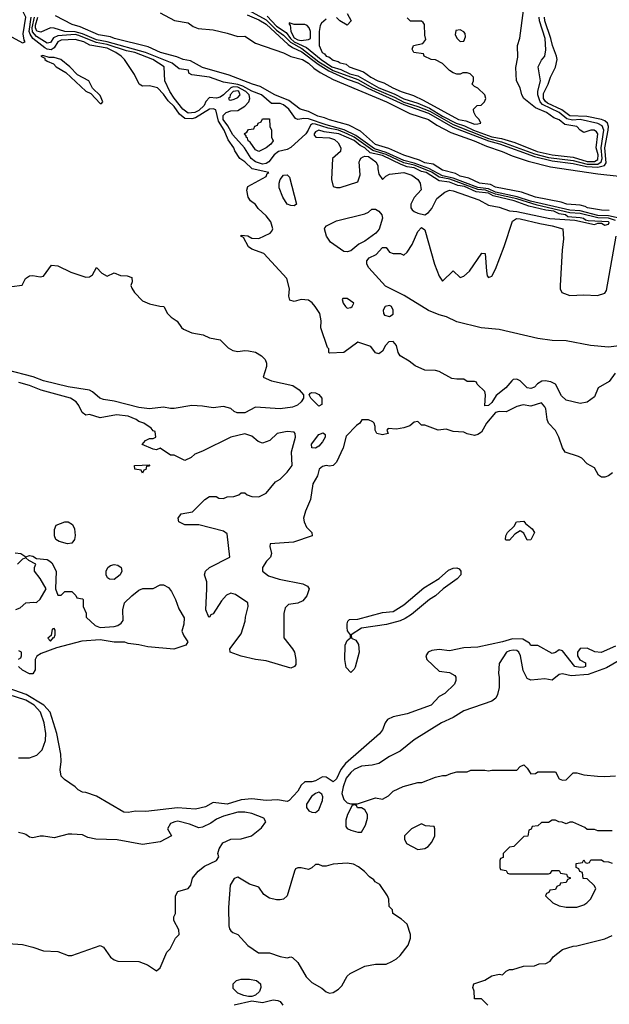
# Model space of a CAD drawing. Header units: inches. Extents: x 2348352 to 2479776, y 460422 to 613655.
# Tile 375 of 590: x 2423895 to 2427234, y 540995 to 546576. Entities that reach past the tile are written whole.
import ezdxf

# ---------------------------------------------------------------- set-up
doc = ezdxf.new("R2010")
doc.units = ezdxf.units.IN
doc.header["$MEASUREMENT"] = 0
doc.layers.add('C4524', color=7, linetype='Continuous')

msp = doc.modelspace()

# ---------------------------------------------------------------- linework, layer by layer
at = {"layer": 'C4524', "color": 4}
for points, elevation in [([(2423758, 546690), (2423730, 546689), (2423662, 546610), (2423652, 546590), (2423659.6, 546579.6), (2423750, 546526), (2423790.7, 546510.7), (2423910, 546446), (2423926, 546450), (2423920.2, 546460.2), (2423915.3, 546495.3), (2423929.4, 546590), (2423910, 546629.2), (2423890, 546644.5), (2423855.4, 546655.4), (2423829, 546670)], 36), ([(2425422, 546558), (2425422, 546550), (2425427.1, 546547.1), (2425430.3, 546510), (2425450, 546473.6), (2425470, 546462.4), (2425490, 546458.8), (2425530, 546464), (2425542, 546470), (2425542, 546510), (2425535.3, 546530), (2425522.7, 546542.7), (2425509.3, 546549.3), (2425449.2, 546549.2)], 36), ([(2426390, 546518), (2426364.7, 546515.3), (2426362, 546490), (2426372, 546470), (2426390, 546452), (2426410, 546454), (2426420.4, 546479.6), (2426418, 546498), (2426410, 546508)], 36), ([(2424026.4, 546373.6), (2424014, 546370), (2424038, 546358), (2424038, 546350), (2424050, 546341), (2424086, 546326), (2424102, 546310), (2424156.9, 546276.9), (2424270, 546172), (2424298, 546158), (2424350, 546102), (2424358, 546102), (2424366, 546110), (2424350, 546146), (2424307.3, 546187.3), (2424286, 546230), (2424223.1, 546263.1), (2424178, 546310), (2424128, 546350), (2424090, 546361.2), (2424062, 546362)], 36), ([(2425130, 546173.5), (2425104.2, 546170), (2425087.5, 546150), (2425084.4, 546135.6), (2425078, 546130), (2425082, 546122), (2425090, 546120.4), (2425110, 546126), (2425130, 546134.4), (2425144.2, 546150), (2425136.8, 546170)], 32), ([(2425250, 545829.4), (2425230, 545839), (2425201.2, 545881.2), (2425189.3, 545890), (2425185.2, 545905.2), (2425178, 545910), (2425178, 545918), (2425169.1, 545929.1), (2425166, 545930), (2425182, 545938), (2425190, 545954), (2425222, 545958), (2425227.3, 545972.7), (2425242, 545978), (2425246, 545990), (2425262, 545998), (2425270, 546014), (2425310, 546014), (2425312, 545970), (2425322, 545950), (2425322, 545910), (2425330.6, 545889.4), (2425318, 545870), (2425291.3, 545850)], 24), ([(2425590, 545950.9), (2425570, 545940.9), (2425563.1, 545930), (2425562.4, 545922.4), (2425572, 545910), (2425650, 545907.5), (2425677.7, 545897.7), (2425698.4, 545878.4), (2425713.4, 545850), (2425711.7, 545828.3), (2425666.8, 545790), (2425661, 545670), (2425671.3, 545631.3), (2425690, 545624.7), (2425710, 545626), (2425810, 545658), (2425822.4, 545697.6), (2425818.4, 545770), (2425821.3, 545778.7), (2425827.9, 545792.1), (2425840.7, 545799.3), (2425850, 545803.5), (2425870, 545801.3), (2425911.8, 545770), (2425923.1, 545750), (2425922.6, 545730), (2425930, 545701), (2425950, 545671.3), (2425968.7, 545690), (2425990, 545701.1), (2426070, 545709.4), (2426115.7, 545695.7), (2426150.2, 545670.2), (2426163.9, 545650), (2426168.8, 545611.2), (2426130, 545569.3), (2426110.5, 545530), (2426110.7, 545510), (2426118.8, 545498.8), (2426128.5, 545488.5), (2426150, 545480.5), (2426190, 545470.7), (2426210, 545484), (2426230, 545506), (2426257.2, 545562.8), (2426302, 545598), (2426330, 545609.2), (2426350, 545606.5), (2426495.2, 545555.2), (2426550, 545525.7), (2426610, 545514.2), (2426670, 545492.6), (2426710, 545488.4), (2426898, 545450), (2427039, 545439), (2427150, 545414.8), (2427170, 545422), (2427190, 545422), (2427210, 545411.3), (2427230, 545418), (2427233.8, 545426.2), (2427230, 545431), (2427115.6, 545435.6), (2427099, 545439), (2427089.2, 545450), (2427070, 545454), (2426999.1, 545459.1), (2426986, 545470), (2426950, 545476.2), (2426920.9, 545490), (2426875.8, 545495.8), (2426778.5, 545518.5), (2426695.6, 545550), (2426577, 545577), (2426550, 545592.7), (2426480.6, 545600.6), (2426413.5, 545630), (2426376.2, 545636.2), (2426330, 545656), (2426270, 545663.2), (2426196.3, 545710), (2426170, 545716.3), (2426130, 545736.3), (2426090, 545743), (2426055.9, 545755.9), (2425950, 545805.9), (2425880.7, 545820.7), (2425849.8, 545850), (2425824, 545864), (2425790, 545891.7), (2425702.9, 545930), (2425620, 545940)], 32), ([(2425450, 545522), (2425430, 545522.7), (2425409.3, 545530), (2425386, 545570), (2425364.1, 545624.1), (2425363.7, 545650), (2425369.5, 545669.5), (2425390, 545694.4), (2425410, 545697.3), (2425423.5, 545683.5), (2425462, 545530)], 28), ([(2425750, 545260.9), (2425730, 545262.7), (2425655.9, 545315.9), (2425632.7, 545350), (2425621.2, 545390), (2425623.7, 545396.3), (2425632.9, 545407.1), (2425690, 545436), (2425850, 545476), (2425870, 545484.7), (2425890, 545502), (2425910, 545502), (2425930, 545491.3), (2425946, 545470), (2425950.7, 545450.7), (2425930.3, 545389.7), (2425922.3, 545377.7), (2425912.9, 545367.1), (2425850, 545321.2), (2425816.3, 545303.7), (2425770, 545266.6)], 28), ([(2425750, 544995.3), (2425724.7, 544995.3), (2425722, 544990), (2425727.3, 544970), (2425741, 544950), (2425750, 544941), (2425770, 544944.7), (2425778, 544950), (2425788, 544970)], 32), ([(2425990, 544956.9), (2425964.9, 544950), (2425952.7, 544930), (2425954.9, 544910), (2425961.8, 544901.8), (2425990, 544894), (2426010, 544907.3), (2426009.6, 544930), (2426000.9, 544950)], 32), ([(2425590, 544385.2), (2425544, 544430), (2425534, 544450), (2425541.5, 544458.5), (2425550, 544462.8), (2425570, 544461.6), (2425590, 544452), (2425605.3, 544430), (2425605.4, 544394.6)], 32), ([(2425570, 544147), (2425549.5, 544149.5), (2425547.3, 544170), (2425590, 544224), (2425614.4, 544234.4), (2425625.4, 544225.4), (2425624.9, 544210), (2425610, 544182.7), (2425590, 544159.3)], 32), ([(2424590, 544006), (2424582, 544022), (2424548, 544028), (2424546, 544050), (2424632.7, 544052.7), (2424626, 544046), (2424614, 544046), (2424610, 544026), (2424598, 544022)], 36), ([(2424165.4, 543605.4), (2424118.9, 543618.9), (2424099, 543630), (2424092.7, 543650), (2424092.9, 543687.1), (2424101.2, 543710), (2424150, 543730.3), (2424170.3, 543730.3), (2424194.8, 543714.8), (2424205.3, 543690), (2424208.3, 543651.7), (2424205.5, 543630), (2424190, 543609.3)], 36), ([(2426770, 543626), (2426750, 543666), (2426730, 543678), (2426699.6, 543660.4), (2426670, 543626), (2426650, 543626), (2426646, 543630), (2426648, 543650), (2426658, 543670), (2426695.3, 543704.7), (2426708, 543730), (2426750, 543734), (2426759.6, 543719.6), (2426798, 543690), (2426811, 543670), (2426790, 543628)], 36), ([(2424430, 543403.7), (2424404.5, 543404.5), (2424392.7, 543412.7), (2424384, 543430), (2424384, 543450), (2424394, 543470), (2424410, 543482.8), (2424430, 543487.7), (2424450, 543484.9), (2424470.4, 543470.4), (2424474, 543450), (2424464, 543430)], 36), ([(2425770, 542875.3), (2425744.7, 542904.7), (2425736.2, 542950), (2425738.4, 543030), (2425750, 543058), (2425768.4, 543071.6), (2425768.7, 543090), (2425752.1, 543112.1), (2425749.3, 543130), (2425749.4, 543150.6), (2425754.2, 543165.8), (2425763.6, 543176.4), (2425810, 543178.7), (2425950, 543214.9), (2426010, 543221), (2426070, 543259.1), (2426184.4, 543355.6), (2426270.9, 543409.1), (2426323.3, 543456.7), (2426350, 543467.2), (2426370, 543468.4), (2426383.8, 543463.8), (2426393.4, 543450), (2426393, 543430), (2426373.6, 543406.4), (2426293, 543350), (2426250.3, 543309.7), (2426216.3, 543290), (2426114.7, 543205.3), (2426078.2, 543181.8), (2426050, 543169.3), (2425972.2, 543147.8), (2425830, 543127.6), (2425772, 543090), (2425774, 543070), (2425799.1, 543059.1), (2425814.4, 543034.4), (2425818, 542990), (2425794.4, 542905.6), (2425790, 542895.3)], 36), ([(2424090, 543126), (2424078, 543122), (2424074, 543086), (2424054, 543070), (2424070, 543054), (2424086, 543074), (2424090, 543074), (2424095.3, 543090), (2424095.3, 543115.3)], 36), ([(2425590, 542196.9), (2425570, 542189.6), (2425547.9, 542172.1), (2425519.3, 542130), (2425519.1, 542110), (2425532.4, 542092.4), (2425550, 542083), (2425570, 542081.6), (2425590, 542096.3), (2425609.7, 542150), (2425611.1, 542170), (2425606, 542186)], 48), ([(2425790, 542126), (2425778, 542122), (2425751.3, 542070), (2425742, 542038), (2425742.8, 542002.8), (2425750, 541992), (2425770, 541982), (2425810, 541971.3), (2425830, 541971.3), (2425853.2, 542010), (2425864, 542050), (2425864, 542070), (2425850, 542098), (2425830, 542108), (2425808.4, 542108.4), (2425802, 542122)], 48), ([(2426170, 542018), (2426114, 541990), (2426074, 541950), (2426074, 541930), (2426085.4, 541905.4), (2426150, 541872), (2426190, 541878), (2426208, 541890), (2426230, 541914), (2426246, 541950), (2426246, 541990), (2426242, 542002), (2426192.7, 542007.3)], 48), ([(2425750, 541795.3), (2425670, 541788.7), (2425630, 541778), (2425610, 541778), (2425590, 541788), (2425570, 541788), (2425550, 541768), (2425530, 541758), (2425490, 541768.7), (2425470, 541768.7), (2425458, 541762), (2425450.8, 541749.2), (2425410.3, 541609.7), (2425390, 541591.5), (2425370, 541586), (2425350, 541586), (2425310, 541596.3), (2425277.5, 541617.5), (2425250, 541658), (2425196, 541676), (2425130, 541715.3), (2425110, 541708.7), (2425087.7, 541670), (2425076.8, 541543.2), (2425079.8, 541439.8), (2425082.8, 541422.8), (2425090, 541412), (2425102, 541402), (2425130, 541391.3), (2425187.1, 541327.1), (2425247.3, 541287.3), (2425310, 541286), (2425370, 541266), (2425410, 541258), (2425430, 541264.7), (2425439.8, 541259.8), (2425470, 541232), (2425518, 541150), (2425550, 541118), (2425605.4, 541085.4), (2425630, 541064.7), (2425650, 541058), (2425670, 541062), (2425700.4, 541079.6), (2425720.4, 541099.6), (2425750, 541154), (2425766, 541170), (2425850, 541211.3), (2425910, 541222), (2425970, 541222), (2426003.1, 541236.9), (2426030, 541252), (2426050, 541272), (2426095.3, 541330), (2426108.7, 541370), (2426108.7, 541390), (2426088.9, 541448.9), (2426058, 541478), (2426008, 541510), (2426006, 541530), (2425988.4, 541548.4), (2425986, 541590), (2425978, 541610), (2425934.6, 541674.6), (2425908.9, 541688.9), (2425900.4, 541700.4), (2425876.4, 541716.4), (2425848.4, 541748.4), (2425813.6, 541773.6), (2425786, 541790)], 48), ([(2425210, 541038.4), (2425190, 541039.6), (2425164.2, 541044.2), (2425130, 541058), (2425104.4, 541084.4), (2425104.4, 541110), (2425122.9, 541130), (2425150, 541137.6), (2425197.4, 541137.4), (2425236.3, 541130), (2425258.7, 541110), (2425261.1, 541090), (2425252.7, 541067.3), (2425230, 541046)], 44)]:
    msp.add_lwpolyline(points, close=True, dxfattribs=dict(at, elevation=elevation))
for points, elevation in [([(2425190.2, 546630), (2425290, 546574.8), (2425350, 546517.5), (2425390, 546488.2), (2425428.3, 546448.3), (2425493.1, 546413.1), (2425590, 546338.3), (2425670, 546287.9), (2425810, 546236.6), (2425892.7, 546190), (2426017.4, 546137.4), (2426070, 546109.7), (2426150, 546085.1), (2426217.6, 546057.6), (2426350, 545981.4), (2426550, 545902.5), (2426623.9, 545883.9), (2426810, 545816.5), (2426890, 545795.4), (2427030, 545777.5), (2427110, 545757.4), (2427170, 545757.5), (2427187.9, 545770), (2427193.8, 545790), (2427188.6, 545850), (2427202.9, 545950), (2427194.4, 545974.4), (2427170, 545987.9), (2427070, 546009.8), (2427026, 546006), (2426994.1, 546014.1), (2426950, 546049.9), (2426856.1, 546096.1), (2426843.2, 546110), (2426829.8, 546150), (2426828.7, 546171.3), (2426844.2, 546230), (2426832.3, 546310), (2426850, 546346), (2426869.6, 546370.4), (2426875.1, 546404.9), (2426870.7, 546470), (2426838.9, 546570), (2426836.8, 546590)], 28), ([(2425296.1, 546596.1), (2425350, 546540.4), (2425403.4, 546503.4), (2425429, 546469), (2425450, 546450.6), (2425518.7, 546418.7), (2425602.3, 546350), (2425663.2, 546310), (2425713.5, 546293.5), (2425764.2, 546270), (2425810, 546258.3), (2425929.2, 546190), (2426016, 546156), (2426070, 546128.2), (2426150, 546103.8), (2426215.7, 546075.7), (2426289.4, 546030), (2426366.4, 545990), (2426415.1, 545975.1), (2426464.9, 545950), (2426570, 545912.8), (2426623.1, 545903.1), (2426699.3, 545879.3), (2426826.4, 545830), (2426910, 545809.6), (2427030, 545797.5), (2427110, 545772.5), (2427150, 545771.7), (2427170, 545783.9), (2427171.5, 545810), (2427160.7, 545850), (2427169.7, 545929.7), (2427161.3, 545941.3), (2427149.1, 545950.9), (2427130, 545949.7), (2427090, 545937.6), (2427070, 545949.3), (2427050.8, 545970.8), (2426981.8, 545981.8), (2426950, 546009.4), (2426919.5, 546019.5), (2426878, 546050), (2426817.1, 546077.1), (2426749.5, 546129.5), (2426739.3, 546150), (2426729.4, 546189.4), (2426709.2, 546230), (2426704.8, 546304.8), (2426716.6, 546363.4), (2426714.5, 546430), (2426727.5, 546472.5), (2426749.1, 546629.1)], 32), ([(2427267.1, 544572.9), (2427234.4, 544525.6), (2427172, 544490), (2427150, 544438), (2427110, 544409), (2427070, 544401.2), (2426990, 544419), (2426964.1, 544444.1), (2426929.6, 544509.6), (2426903.6, 544523.6), (2426870.5, 544529.5), (2426853, 544527), (2426827.9, 544512.1), (2426810, 544494), (2426790, 544486), (2426769.7, 544489.7), (2426730, 544529), (2426710, 544539.3), (2426690, 544536), (2426682.8, 544530), (2426647.7, 544490), (2426594.4, 544445.6), (2426570, 544407), (2426550, 544389.4), (2426530, 544388), (2426533.2, 544450), (2426529.1, 544469.1), (2426486, 544510), (2426482, 544522), (2426470, 544526), (2426430, 544526), (2426410, 544538), (2426370, 544538), (2426343.1, 544543.1), (2426270, 544582), (2426250, 544588), (2426190, 544588.7), (2426134.6, 544614.6), (2426101.2, 544641.2), (2426049.2, 544670), (2426039.3, 544690), (2426029.2, 544730), (2426010, 544752.7), (2425986, 544750), (2425966.8, 544730), (2425950, 544698), (2425930, 544682), (2425910, 544688.7), (2425884, 544724), (2425810, 544748.7), (2425730, 544689.2), (2425650, 544686), (2425646, 544690), (2425646, 544710), (2425638, 544718), (2425601.2, 544830), (2425602.7, 544870), (2425594, 544910), (2425569.4, 544950), (2425551.5, 544971.5), (2425530, 544986.6), (2425490, 544989.3), (2425450, 544979), (2425425.6, 544985.6), (2425419, 545010), (2425424, 545050), (2425408.4, 545108.4), (2425278, 545250), (2425210, 545275.3), (2425190, 545288), (2425162, 545342), (2425148, 545350), (2425150, 545354), (2425188, 545352), (2425210, 545338), (2425250, 545336), (2425312.9, 545367.1), (2425323.1, 545376.9), (2425328.7, 545391.3), (2425317.2, 545430), (2425290, 545464), (2425245.6, 545505.6), (2425230, 545528), (2425202, 545550), (2425188.7, 545570), (2425182, 545610), (2425188, 545630), (2425290, 545686.8), (2425296.4, 545703.6), (2425306, 545710), (2425211.8, 545731.8), (2425170, 545771.2), (2425141.2, 545790), (2425112.9, 545832.9), (2425108.7, 545850), (2425075.2, 545895.2), (2425053.5, 545950), (2425020.2, 546000.2), (2425005.8, 546065.8), (2424991, 546071), (2424970, 546069.8), (2424890, 546020.7), (2424870, 546013.7), (2424830, 546015.8), (2424800.2, 546040.2), (2424770, 546084.7), (2424735.6, 546115.6), (2424710, 546153.6), (2424674.5, 546190), (2424630, 546200.5), (2424590, 546199.3), (2424571.8, 546211.8), (2424544.8, 546264.8), (2424489.3, 546350), (2424469.5, 546370), (2424439.5, 546390), (2424390, 546414.9), (2424291.9, 546431.9), (2424258, 546450), (2424210, 546464.8), (2424130, 546459.8), (2424111.7, 546450), (2424090, 546416.4), (2424073.8, 546406.2), (2424050, 546409.1), (2424037, 546417), (2423968.9, 546468.9), (2423953.6, 546493.6), (2423948.7, 546510), (2423959.1, 546590)], 32), ([(2427270, 545437.9), (2427230, 545451.6), (2427170, 545453.7), (2427070, 545477.7), (2427010, 545482.2), (2426825.7, 545525.7), (2426710, 545560.6), (2426590, 545587.7), (2426533.1, 545610), (2426490, 545613.9), (2426331.8, 545671.8), (2426270, 545683.3), (2426230, 545711.7), (2426210, 545720.4), (2426130, 545751.1), (2426070, 545765.2), (2425970, 545812.8), (2425895.4, 545835.4), (2425790, 545909.9), (2425749.8, 545930), (2425700.4, 545950), (2425641.3, 545961.3), (2425570, 545985), (2425554, 545986), (2425541.2, 545978.8), (2425529.2, 545950), (2425515, 545930), (2425430, 545851), (2425410, 545841.4), (2425361.3, 545830), (2425336.9, 545810), (2425306.4, 545770), (2425290, 545760.9), (2425270, 545758.2), (2425230, 545769.8), (2425205.1, 545790), (2425167.9, 545850), (2425102.8, 545922.8), (2425074.2, 545974.2), (2425048.2, 546010), (2425047.3, 546032.7), (2425063.6, 546050), (2425090, 546059.5), (2425130, 546061.6), (2425170, 546087), (2425193, 546110), (2425198.9, 546130), (2425194, 546150), (2425175.7, 546170), (2425130, 546194.5), (2425104.7, 546195.3), (2425090.3, 546190), (2425050.1, 546149.9), (2425030, 546136.8), (2425010, 546131.6), (2424970, 546134.5), (2424950, 546112.3), (2424940.2, 546090), (2424910, 546061.8), (2424887.3, 546050), (2424850, 546046.3), (2424819.8, 546070), (2424770, 546131.1), (2424744.5, 546170), (2424716.9, 546230), (2424712.7, 546310), (2424649.5, 546350), (2424547.3, 546390), (2424500.3, 546400.3), (2424390, 546436.5), (2424327.2, 546447.2), (2424230, 546487.7), (2424210, 546491.6), (2424110, 546485.5), (2424086.4, 546473.6), (2424070, 546446.9), (2424050, 546443.1), (2423990, 546481.8), (2423968.2, 546508.2), (2423965.8, 546530), (2423978.4, 546590)], 28), ([(2427290, 545450.9), (2427230, 545464.7), (2427170, 545467.2), (2427070, 545492.4), (2427010, 545496.8), (2426788.4, 545548.4), (2426712.8, 545572.8), (2426590, 545599.5), (2426550, 545617.2), (2426490, 545625.2), (2426350, 545678.5), (2426290, 545690.3), (2426212.7, 545732.7), (2426130, 545762.3), (2426070, 545777.8), (2425970, 545824.4), (2425904.2, 545844.2), (2425799.4, 545919.4), (2425732.3, 545952.3), (2425630, 545980.8), (2425530, 546015), (2425503.6, 546016.4), (2425470, 546011.2), (2425457.1, 546017.1), (2425419.1, 546070), (2425390, 546093.8), (2425370, 546100.4), (2425321.8, 546101.8), (2425265.1, 546150), (2425210, 546171.9), (2425158.8, 546198.8), (2425130, 546208.5), (2425050, 546221.7), (2424970, 546250.5), (2424870, 546264), (2424852.9, 546272.9), (2424851.8, 546290), (2424797.3, 546297.3), (2424757.6, 546330), (2424608.3, 546390), (2424390.2, 546450.2), (2424330, 546461.5), (2424250, 546496.6), (2424210, 546507.9), (2424149.9, 546509.9), (2424090, 546528.7), (2424070, 546530.7), (2424014.4, 546505.6), (2423991.4, 546511.4), (2423984.2, 546530), (2423984.6, 546544.6), (2423997.1, 546590)], 24), ([(2427234.4, 545494.4), (2427190, 545495.8), (2427110.1, 545509.9), (2427097.9, 545517.9), (2427070, 545525.3), (2426994.5, 545530), (2426961, 545541), (2426816.2, 545570), (2426737.8, 545597.8), (2426590, 545627.8), (2426562, 545642), (2426499.6, 545650), (2426438.4, 545678.4), (2426390, 545689.1), (2426364, 545704), (2426290, 545723), (2426237.3, 545757.3), (2426190, 545765.5), (2426159.9, 545779.9), (2426070, 545807.7), (2425986.4, 545846.4), (2425910, 545869.5), (2425824.8, 545944.8), (2425758.8, 545978.8), (2425650, 546007.9), (2425620.9, 546020.9), (2425584, 546030), (2425530, 546056.2), (2425483.5, 546070), (2425418.8, 546118.8), (2425339.8, 546150), (2425257.1, 546197.1), (2425213, 546210), (2425082, 546262), (2424930, 546306.2), (2424862.7, 546342.7), (2424820.9, 546350), (2424784.9, 546364.9), (2424693.3, 546390), (2424623.1, 546423.1), (2424431.6, 546470), (2424410, 546478.9), (2424341.3, 546490), (2424236.7, 546536.7), (2424191.6, 546550), (2424098.1, 546598.1)], 16), ([(2424690, 546615.4), (2424772.5, 546572.5), (2424850, 546557.7), (2424877.2, 546537.2), (2424905.6, 546525.6), (2424990, 546518.3), (2425070, 546499.7), (2425130, 546480.2), (2425170, 546482.4), (2425230, 546443.6), (2425390, 546387.9), (2425430, 546368), (2425496.5, 546350), (2425530, 546330.7), (2425561.5, 546301.5), (2425597.4, 546277.4), (2425670, 546237.6), (2425972.6, 546110), (2426105, 546045), (2426210, 546010.6), (2426258.2, 545978.2), (2426336.7, 545936.7), (2426468.5, 545890), (2426539.1, 545859.1), (2426628.5, 545830), (2426684.6, 545804.6), (2426774.5, 545774.5), (2426901.5, 545741.5), (2427170, 545701.8), (2427290, 545690.1)], 16), ([(2425183, 546603), (2425250, 546575.8), (2425290, 546550.7), (2425415.6, 546435.6), (2425439.4, 546419.4), (2425493.7, 546393.7), (2425584.8, 546324.8), (2425645.9, 546285.9), (2425750, 546239.7), (2425810, 546218.3), (2425867.5, 546187.5), (2426070, 546095.7), (2426210, 546046.1), (2426347.6, 545967.6), (2426550, 545888.7), (2426612.1, 545872.1), (2426810, 545800.8), (2426910, 545776.3), (2427030, 545761.2), (2427104.7, 545744.7), (2427170, 545740.7), (2427206.6, 545750), (2427216, 545764), (2427208.9, 545850), (2427228.1, 545950), (2427229.2, 545970), (2427223.5, 545990), (2427210, 546002.3), (2427190, 546009.9), (2427107.3, 546027.3), (2427010, 546031.9), (2426964.8, 546064.8), (2426883.7, 546103.7), (2426872.3, 546112.3), (2426861.7, 546130), (2426861.7, 546158.3), (2426888.8, 546210), (2426900.8, 546250), (2426930, 546307.7), (2426938.2, 546350), (2426936.1, 546370), (2426912.7, 546430), (2426904, 546470), (2426869.9, 546570), (2426867.1, 546590)], 24), ([(2425630, 546579), (2425603.5, 546556.5), (2425596, 546544), (2425590.8, 546510), (2425592, 546430), (2425608, 546390), (2425622, 546382), (2425631.3, 546370), (2425646, 546366), (2425670, 546346.7), (2425698.8, 546338.8), (2425710, 546331), (2425744.1, 546324.1), (2425761, 546310), (2425841.4, 546281.4), (2425884, 546250), (2425922.8, 546230), (2425958.3, 546218.3), (2426007.7, 546190), (2426054.8, 546170), (2426125.9, 546145.9), (2426180.7, 546120.7), (2426380.7, 546010), (2426422.2, 546002.2), (2426470, 545984.4), (2426490, 545986), (2426506, 545990), (2426498, 546010), (2426478, 546030), (2426468, 546052), (2426466, 546070), (2426486, 546090), (2426508, 546092), (2426528.4, 546111.6), (2426535.3, 546130), (2426528.7, 546150), (2426490, 546188), (2426470, 546198), (2426458, 546210), (2426466, 546230), (2426466, 546250), (2426446, 546270), (2426430, 546275.3), (2426405.4, 546274.6), (2426390, 546268), (2426370, 546268), (2426350, 546275.3), (2426330, 546288.7), (2426288.9, 546328.9), (2426250, 546348), (2426226, 546350), (2426186, 546370), (2426182, 546382), (2426128, 546390), (2426118, 546410), (2426126, 546430), (2426178, 546442), (2426195.3, 546464.7), (2426189, 546489), (2426188.4, 546548.4), (2426180.4, 546560.4), (2426170, 546568), (2426108.4, 546568.4), (2426090, 546586)], 36), ([(2425750, 546611.3), (2425772, 546570), (2425750, 546546), (2425708, 546570), (2425690, 546588)], 36), ([(2427290, 544726.6), (2427230, 544719.7), (2427128.5, 544728.5), (2426990, 544756.2), (2426910, 544758.4), (2426830, 544769.6), (2426610, 544819.6), (2426508, 544830), (2426370, 544864.5), (2426311.8, 544891.8), (2426270, 544902.7), (2426210, 544927.3), (2426072.4, 545012.4), (2425966.1, 545066.1), (2425872.3, 545170), (2425860.9, 545190), (2425860.9, 545210), (2425874, 545226), (2425914.9, 545245.1), (2425950, 545284.7), (2425970, 545284.7), (2425990, 545258), (2426010, 545251.3), (2426051.1, 545251.1), (2426070, 545242), (2426090, 545258), (2426117.2, 545302.8), (2426150, 545376), (2426170, 545398), (2426190, 545384.7), (2426244.9, 545190), (2426270, 545122), (2426290, 545094), (2426350, 545152), (2426390, 545114), (2426410, 545122), (2426442, 545150), (2426512.7, 545252.7), (2426531.6, 545251.6), (2426538, 545150), (2426543.6, 545123.6), (2426550, 545114), (2426570, 545122), (2426590, 545162), (2426639.5, 545290), (2426686.7, 545433.3), (2426709, 545450), (2426730, 545447.4), (2426840.2, 545420.2), (2426910, 545408.2), (2426970.8, 545390), (2426974.4, 545334.4), (2426966.8, 545270), (2426956, 545070), (2426956, 545050), (2426966, 545030), (2427010, 545013.4), (2427090, 545017.1), (2427166.8, 545013.2), (2427210, 545026), (2427218.6, 545041.4), (2427273.2, 545350)], 28), ([(2423850, 545064.7), (2423908, 545072), (2423928.7, 545110), (2423950, 545124.7), (2423970, 545126), (2424010, 545118), (2424030, 545122), (2424075.3, 545184.7), (2424110, 545181), (2424184.5, 545144.5), (2424270, 545116), (2424290, 545118), (2424308, 545130), (2424330, 545172), (2424359.6, 545139.6), (2424390, 545122), (2424430, 545142), (2424465.4, 545125.4), (2424503.6, 545123.6), (2424530, 545114), (2424531.3, 545090), (2424524.7, 545070), (2424530, 545054), (2424544.7, 545030), (2424590, 544982), (2424630, 544964.7), (2424688.4, 544951.6), (2424711, 544951), (2424732, 544910), (2424752, 544890), (2424786.4, 544866.4), (2424810.9, 544830.9), (2424822, 544822), (2424870, 544801), (2424934, 544790), (2424970, 544772), (2425030, 544762), (2425075.3, 544715.3), (2425101.4, 544701.4), (2425130, 544696), (2425170, 544701), (2425190, 544698.8), (2425230, 544690.8), (2425264.7, 544670), (2425284.7, 544650), (2425292, 544630), (2425292, 544610), (2425274, 544550), (2425322, 544530), (2425442.3, 544502.3), (2425478.3, 544478.3), (2425502.8, 544450), (2425502, 544430), (2425488.4, 544410), (2425468.1, 544391.9), (2425440.5, 544379.5), (2425370, 544369.7), (2425230, 544379.6), (2425170, 544347.6), (2425127.6, 544347.6), (2425110, 544355.1), (2425090, 544372), (2425050, 544384.5), (2424990, 544376.3), (2424930, 544386.3), (2424870, 544389.6), (2424770, 544372.3), (2424750, 544372), (2424710, 544380.7), (2424630, 544369.7), (2424570, 544378.3), (2424430, 544413.6), (2424370, 544422.9), (2424349, 544430), (2424307.5, 544467.5), (2424290, 544476), (2424170, 544495.1), (2424030, 544528.3), (2423971, 544551), (2423825.2, 544590)], 32), ([(2427252.1, 544007.9), (2427230, 543991.2), (2427210, 543983.6), (2427190, 543983.7), (2427174, 543994), (2427150, 544035.3), (2427110, 544058), (2427078, 544090), (2427060.2, 544100.2), (2426985.2, 544125.2), (2426969, 544150), (2426949, 544210), (2426930, 544248), (2426889.4, 544289.4), (2426882.7, 544310), (2426875.1, 544370), (2426870, 544382), (2426850, 544404), (2426790, 544386), (2426746.4, 544393.6), (2426710, 544382.7), (2426650, 544354), (2426610, 544356), (2426590, 544349.4), (2426538, 544290), (2426510, 544239), (2426490, 544224), (2426470, 544219), (2426430, 544229), (2426410, 544239), (2426350, 544241.2), (2426310, 544255.3), (2426266, 544250), (2426190, 544278), (2426170, 544278), (2426150, 544298), (2426130, 544295.3), (2426105.4, 544274.6), (2426070, 544262), (2426030, 544255.3), (2425982, 544258), (2425974, 544250), (2425982, 544230), (2425950, 544223.7), (2425918, 544230), (2425908, 544250), (2425908.7, 544270), (2425902, 544290), (2425896, 544296), (2425870, 544308.7), (2425832, 544308), (2425822, 544290), (2425803.5, 544276.5), (2425744.9, 544215.1), (2425727.3, 544150), (2425690, 544068), (2425670, 544049.2), (2425650, 544045.2), (2425630, 544049), (2425610, 544044), (2425590.8, 544029.2), (2425582, 543990), (2425555.6, 543944.4), (2425542.8, 543857.2), (2425514, 543790), (2425502.8, 543750), (2425506, 543730), (2425519.9, 543699.9), (2425550.5, 543670), (2425550.6, 543650), (2425445.2, 543614.8), (2425314, 543606), (2425312, 543590), (2425321, 543550), (2425316, 543530), (2425293, 543507), (2425270.7, 543470), (2425270.8, 543450), (2425303.8, 543423.8), (2425364.4, 543404.4), (2425498, 543378), (2425524.9, 543364.9), (2425534.8, 543350), (2425522, 543310), (2425498, 543282), (2425470, 543269.2), (2425418, 543262), (2425398, 543242), (2425391.3, 543210), (2425391.6, 543071.6), (2425441, 543010), (2425450.5, 542990.5), (2425459.1, 542950), (2425458.5, 542921.5), (2425450.8, 542909.2), (2425430, 542899.3), (2425290, 542942), (2425230, 542949.7), (2425150, 542967.4), (2425087, 542990), (2425086, 543010), (2425150, 543094), (2425172.9, 543167.1), (2425174, 543190), (2425188.7, 543250), (2425188, 543270), (2425117.5, 543317.5), (2425090, 543325.2), (2425066, 543314), (2425038.5, 543281.5), (2424990, 543208.7), (2424978, 543202), (2424970, 543188.7), (2424966, 543190), (2424948.7, 543230), (2424955.3, 543350), (2424954, 543390), (2424942, 543430), (2424948, 543450), (2424970, 543471.3), (2425086, 543530), (2425070, 543662), (2425050, 543677), (2424910, 543712), (2424830, 543712.3), (2424796, 543730), (2424792.7, 543750), (2424810, 543776), (2424873.6, 543786.4), (2424943.1, 543856.9), (2424970, 543874), (2425007.3, 543872.7), (2425023.6, 543863.6), (2425050, 543862), (2425070, 543872), (2425107.3, 543872.7), (2425136.4, 543883.6), (2425150, 543894), (2425170, 543894), (2425183.6, 543883.6), (2425210, 543874), (2425250, 543872), (2425290, 543892), (2425343.1, 543956.9), (2425370, 543972), (2425410, 544011.3), (2425439, 544050), (2425434, 544126), (2425457.2, 544210), (2425455.3, 544230), (2425450, 544238), (2425410, 544241.2), (2425354, 544230), (2425312, 544190), (2425270, 544175.3), (2425244.7, 544184.7), (2425210, 544215.3), (2425170, 544229), (2425090, 544209), (2424930.5, 544129.5), (2424887.1, 544112.9), (2424865.4, 544094.6), (2424830, 544078), (2424770, 544108), (2424748.4, 544108.4), (2424690, 544148), (2424670, 544138), (2424650, 544142), (2424589.1, 544169.1), (2424608.4, 544191.6), (2424630, 544202), (2424650, 544202), (2424666, 544210), (2424662, 544242), (2424650, 544246), (2424640.4, 544260.4), (2424598, 544290), (2424570, 544299), (2424555.3, 544310), (2424510, 544329.4), (2424443.4, 544336.6), (2424350, 544319.3), (2424290, 544339), (2424270, 544335.3), (2424249.1, 544349.1), (2424229, 544390), (2424214, 544410), (2424182, 544430), (2424016.3, 544476.3), (2423950, 544503.1), (2423890, 544520.4)], 36), ([(2423870, 543554.8), (2423902, 543550), (2423930, 543532), (2423950, 543538), (2423970, 543536), (2423990, 543522), (2424050, 543515.5), (2424066.2, 543506.2), (2424076.7, 543496.7), (2424101, 543450), (2424098, 543350), (2424110, 543314), (2424130, 543314), (2424150, 543334), (2424190, 543334), (2424212.7, 543312.7), (2424218, 543298), (2424250, 543294), (2424254, 543290), (2424254, 543250), (2424271.6, 543211.6), (2424272, 543190), (2424322, 543142), (2424350, 543131.3), (2424430, 543137.3), (2424450, 543142.8), (2424470, 543156), (2424481.2, 543170), (2424479.3, 543230), (2424489.3, 543270.7), (2424529.3, 543310.7), (2424570, 543342), (2424591.6, 543351.6), (2424650, 543352), (2424690, 543372), (2424710, 543372), (2424736.9, 543356.9), (2424755.3, 543335.3), (2424778, 543290), (2424796.9, 543236.9), (2424826, 543186), (2424824, 543150), (2424813, 543110), (2424823.7, 543083.7), (2424846.8, 543050), (2424836, 543030), (2424768.3, 543008.3), (2424620.8, 543020.8), (2424570, 543032.8), (2424510, 543039.6), (2424490, 543047), (2424430, 543047), (2424350, 543061.2), (2424246.4, 543053.6), (2424103.6, 543016.4), (2424016.9, 542983.1), (2423991.6, 542968.4), (2423982, 542950), (2423982, 542890), (2423970, 542868.7), (2423950, 542869), (2423910, 542889), (2423888, 542910)], 36), ([(2423872.7, 543232.7), (2423898, 543242), (2423930, 543270.8), (2423975.3, 543275.3), (2423990, 543272), (2424010, 543292), (2424044, 543350), (2424010, 543408), (2423978, 543450), (2423978, 543470), (2423986, 543490), (2423946, 543510), (2423930, 543526), (2423910, 543518), (2423882, 543490)], 36), ([(2427270, 543024.5), (2427189.2, 542989.2), (2427152.9, 542992.9), (2427110, 543012.7), (2427070, 543012.3), (2427054.8, 542990), (2427054, 542970), (2427067.9, 542947.9), (2427098.8, 542930), (2427098.8, 542910), (2427090, 542906), (2427070, 542904.2), (2427039, 542910), (2426970, 542999), (2426950, 543004), (2426930, 542989.2), (2426910, 542984), (2426830, 543028), (2426790, 543028), (2426782, 543042), (2426744.7, 543064.7), (2426686.6, 543066.6), (2426630.2, 543049.8), (2426490, 543019.1), (2426410, 543016), (2426330, 542998.4), (2426270, 543005.4), (2426230, 543000.3), (2426208.8, 542990), (2426196, 542970), (2426200.3, 542950), (2426270, 542884), (2426330, 542874.8), (2426358.8, 542858.8), (2426364.7, 542850), (2426364.7, 542830), (2426358, 542810), (2426303.5, 542756.5), (2426270, 542739), (2426224.7, 542690), (2426090, 542640.7), (2426010, 542625.1), (2425978.8, 542610), (2425964, 542590), (2425950.7, 542550), (2425932.8, 542527.2), (2425740.5, 542359.5), (2425714.5, 542325.5), (2425690, 542273.2), (2425670, 542256), (2425630, 542282), (2425610, 542284.5), (2425570, 542261.6), (2425550, 542255.6), (2425510, 542255.1), (2425490, 542237.2), (2425470, 542202.7), (2425421, 542150), (2425410, 542143.7), (2425354.2, 542154.2), (2425290, 542149.6), (2425210, 542158.7), (2425150, 542153.6), (2425070, 542129.7), (2424990, 542138), (2424946.7, 542113.3), (2424890, 542101.6), (2424788.4, 542108.4), (2424610, 542087.6), (2424550.5, 542089.5), (2424510, 542082.7), (2424484.1, 542084.1), (2424330, 542174), (2424270, 542195.3), (2424250, 542198), (2424226, 542210), (2424208.4, 542228.4), (2424148.9, 542268.9), (2424130, 542288), (2424123.7, 542323.7), (2424129.5, 542370.5), (2424127.2, 542412.8), (2424105.1, 542530), (2424068.4, 542650), (2424031, 542691), (2423931.4, 542751.4), (2423830, 542787.4)], 44), ([(2423888.4, 542951.6), (2423902, 542958), (2423906, 542970), (2423906, 542990), (2423890, 542998)], 36), ([(2427290, 542942.9), (2427218.3, 542901.7), (2427115.4, 542864.6), (2427017.5, 542857.5), (2426970, 542867.3), (2426950, 542863.7), (2426910, 542832.7), (2426870, 542839), (2426790, 542832.7), (2426770, 542841.2), (2426746.3, 542886.3), (2426731.1, 542970), (2426722, 542990), (2426710, 542999.6), (2426690, 543002), (2426670, 542998), (2426651.3, 542990), (2426610, 542926), (2426606, 542870), (2426611.1, 542848.9), (2426611.3, 542790), (2426602, 542750), (2426591.3, 542730), (2426570, 542714), (2426410, 542658), (2426350, 542621.2), (2426284.7, 542590), (2426130, 542494), (2426050, 542429.2), (2425990, 542399.3), (2425930, 542359.3), (2425890.4, 542349.6), (2425830, 542345.1), (2425790, 542325.6), (2425770, 542309.6), (2425744.2, 542275.8), (2425726.9, 542226.9), (2425720.3, 542190), (2425730, 542156), (2425750, 542136), (2425770, 542131), (2425808.9, 542131.1), (2425910, 542164.7), (2425950, 542158), (2425983.1, 542176.9), (2426010, 542202), (2426066, 542230), (2426150, 542251.3), (2426172.7, 542252.7), (2426250, 542282), (2426290, 542292), (2426310, 542292), (2426336.4, 542303.6), (2426371.6, 542311.6), (2426430, 542312), (2426450, 542322), (2426530, 542322), (2426550, 542318), (2426570, 542322), (2426710, 542322), (2426730, 542342), (2426750, 542352), (2426770, 542334), (2426790, 542302), (2426816.4, 542303.6), (2426830, 542312), (2426930, 542312), (2426950, 542272), (2426970, 542266), (2426990, 542267.3), (2427030, 542306), (2427050, 542306.8), (2427090, 542296.3), (2427168.1, 542288.1), (2427210, 542285.5), (2427270, 542290.7)], 48), ([(2423888.9, 542391.1), (2423950, 542391.3), (2423992.5, 542407.5), (2424022, 542438), (2424042, 542490), (2424042.4, 542530), (2424034, 542590), (2424012.6, 542650), (2423976.3, 542690), (2423930, 542718.2), (2423830, 542750.8)], 48), ([(2423830, 541339.3), (2423910, 541334.4), (2423970, 541319.1), (2424030, 541297.3), (2424110, 541294), (2424170, 541270.8), (2424191.1, 541271.1), (2424350, 541327.3), (2424370, 541318.8), (2424410, 541261), (2424430, 541246), (2424450, 541238.8), (2424570, 541237.3), (2424618.5, 541218.5), (2424670, 541184.7), (2424690, 541202), (2424728, 541290), (2424748, 541310), (2424778, 541370), (2424798, 541390), (2424796.4, 541416.4), (2424768, 541470), (2424768, 541490), (2424778, 541510), (2424778, 541610), (2424790, 541634), (2424850, 541651.3), (2424864, 541670), (2424874, 541710), (2424905.2, 541750), (2424941.7, 541778.3), (2425008.7, 541810), (2425022, 541830), (2425018, 541850), (2425024, 541876), (2425046, 541910), (2425090, 541930.8), (2425150, 541933.4), (2425208, 541950), (2425264.7, 541995.3), (2425288.7, 542030), (2425278, 542050), (2425210, 542077), (2425170, 542084.2), (2425130, 542083), (2425050, 542061.6), (2425010, 542044.5), (2424978, 542022), (2424930, 541999), (2424910, 541995.3), (2424855.9, 542015.9), (2424790, 542032), (2424774, 542030), (2424750, 542019), (2424731.3, 541990), (2424754, 541950), (2424690, 541915.3), (2424590, 541901.2), (2424446.6, 541926.6), (2424326, 541930), (2424280.2, 541940.2), (2424250, 541955.3), (2424190, 541959), (2424170, 541959), (2424090, 541939), (2424030, 541948.7), (2424010, 541948.7), (2423970, 541939), (2423950, 541942), (2423930, 541958), (2423920.4, 541960.4), (2423888.4, 541968.4)], 48), ([(2427250, 541978), (2427170, 541978), (2427150, 541986), (2427110, 541986), (2427096.4, 541996.4), (2427027.3, 542027.3), (2427010, 542028), (2426990, 542018), (2426967.3, 542027.3), (2426948.4, 542028.4), (2426930, 542038), (2426910, 542038), (2426890, 542026), (2426850, 542026), (2426830, 542006), (2426798, 542002), (2426792.7, 541987.3), (2426778, 541982), (2426772.7, 541947.3), (2426750, 541946), (2426694, 541890), (2426670, 541886), (2426634, 541850), (2426632.7, 541827.3), (2426618, 541822), (2426614, 541810), (2426614, 541770), (2426618, 541758), (2426650, 541754), (2426658, 541738), (2426670, 541734), (2426890, 541734), (2426902, 541738), (2426910, 541754), (2426950, 541754), (2426958, 541738), (2426992.7, 541732.7), (2426998, 541718), (2427012.7, 541712.7), (2427012.7, 541707.3), (2426998, 541702), (2426990, 541686), (2426958, 541682), (2426954, 541670), (2426938, 541662), (2426930, 541646), (2426898, 541642), (2426892, 541628), (2426878, 541622), (2426874, 541610), (2426914, 541570), (2426950, 541552), (2426990, 541544.7), (2427050, 541544.7), (2427090, 541558), (2427108, 541570), (2427128, 541590), (2427158, 541650), (2427150, 541666), (2427110, 541706), (2427087.3, 541707.3), (2427082, 541742), (2427067.3, 541747.3), (2427062, 541762), (2427046, 541770), (2427047.3, 541792.7), (2427082, 541798), (2427090, 541814), (2427098, 541798), (2427110, 541794), (2427122, 541798), (2427130, 541814), (2427190, 541814), (2427203.6, 541803.6), (2427230, 541802), (2427250, 541794)], 48), ([(2426546, 540990), (2426510, 541026), (2426470, 541026), (2426468.4, 541068.4), (2426462, 541090), (2426468, 541110), (2426530, 541131.3), (2426570, 541156), (2426610, 541164.7), (2426630, 541162), (2426650, 541182), (2426670, 541191.3), (2426688.4, 541191.6), (2426749.1, 541210.9), (2426810, 541212), (2426836.4, 541223.6), (2426874.6, 541225.4), (2426900.4, 541239.6), (2426916.4, 541263.6), (2426970, 541304.7), (2427030, 541324.7), (2427050, 541326), (2427210, 541366), (2427250, 541384.7)], 44), ([(2425108.9, 540991.1), (2425210, 541014.8), (2425270, 541004), (2425330, 541020.4), (2425357, 541017), (2425370.4, 541010.4), (2425385.5, 540990)], 44)]:
    msp.add_lwpolyline(points, dxfattribs=dict(at, elevation=elevation))

doc.saveas('drawing.dxf')
